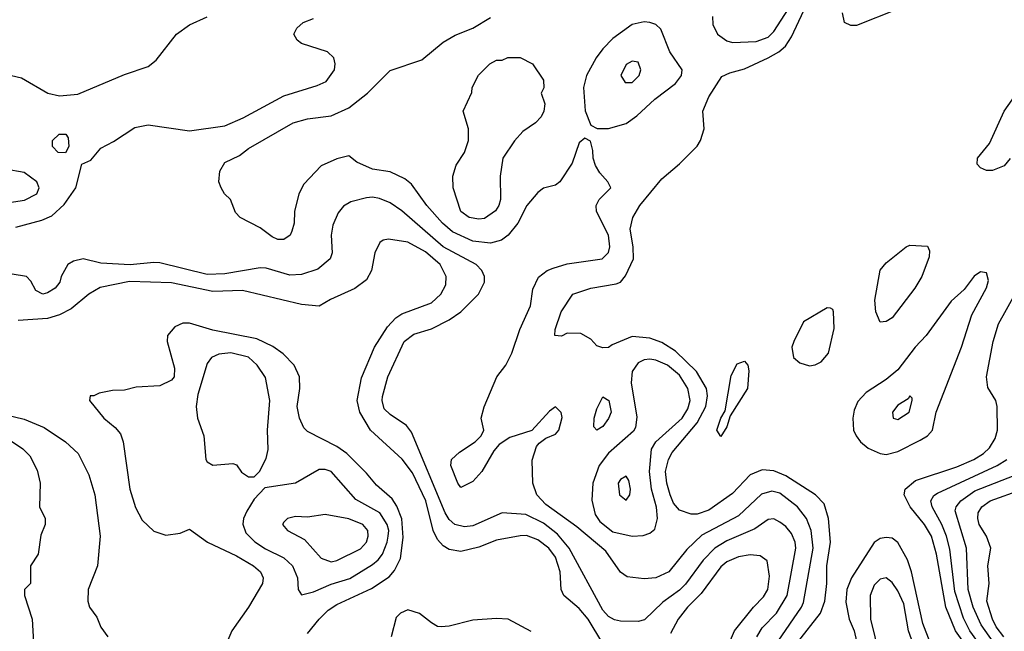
# Model space of a CAD drawing. Header units: inches. Extents: x 1793402 to 1900366, y 320852 to 470679.
# Tile 337 of 604: x 1840395 to 1843730, y 425248 to 427319. Entities that reach past the tile are written whole.
import ezdxf

# ---------------------------------------------------------------- set-up
doc = ezdxf.new("R2010")
doc.units = ezdxf.units.IN
doc.header["$MEASUREMENT"] = 0
doc.layers.add('B8442', color=7, linetype='Continuous')

msp = doc.modelspace()

# ---------------------------------------------------------------- linework, layer by layer
at = {"layer": 'B8442', "color": 4}
for points, elevation in [([(1842742.4, 427330), (1842743.4, 427303.4), (1842759.1, 427270), (1842790, 427248), (1842810, 427241.6), (1842890, 427245.3), (1842930, 427260.4), (1842950, 427279.3), (1843046.6, 427430)], 328), ([(1843029.7, 425210), (1843107.8, 425310), (1843122, 425350), (1843129.6, 425410), (1843129.7, 425469.7), (1843142, 425550), (1843135.1, 425630), (1843119.7, 425679.7), (1843091, 425711), (1842990, 425774.3), (1842950, 425791.5), (1842910, 425795.1), (1842870, 425778), (1842810, 425714.5), (1842730, 425658.7), (1842690, 425645.6), (1842670, 425645.1), (1842630, 425658.4), (1842610, 425682.7), (1842598.9, 425710), (1842586.9, 425750), (1842583.1, 425790), (1842592.8, 425830), (1842605.9, 425854.1), (1842690, 425954.4), (1842719.8, 426010), (1842725.3, 426045.3), (1842722, 426070), (1842687.8, 426127.8), (1842616.8, 426196.8), (1842570, 426226.3), (1842530, 426240.5), (1842470, 426246.6), (1842402, 426218), (1842390, 426209), (1842370, 426208.7), (1842350, 426215.3), (1842330, 426238), (1842296.4, 426256.4), (1842250, 426258), (1842230, 426248), (1842208, 426250), (1842208.7, 426270), (1842229.2, 426330), (1842269, 426390), (1842330, 426410.7), (1842415.5, 426424.5), (1842430, 426430.8), (1842447.7, 426452.3), (1842474, 426510), (1842473.6, 426550), (1842463.6, 426610), (1842471.8, 426650), (1842496.2, 426690), (1842570, 426780.7), (1842630, 426830.8), (1842690, 426891.3), (1842701.2, 426910), (1842714, 426950), (1842709.2, 427010), (1842730, 427058), (1842773.6, 427126.4), (1842800.2, 427139.8), (1842850, 427153.4), (1842930, 427190.3), (1842966.6, 427210), (1842989.6, 427230), (1843010, 427260.7), (1843051.1, 427350)], 324), ([(1843366.1, 427353.9), (1843230, 427299.3), (1843210, 427299.3), (1843189.6, 427309.6), (1843182, 427342)], 316), ([(1840368, 427130), (1840402, 427122), (1840490.4, 427070.4), (1840530, 427061.6), (1840592.7, 427067.3), (1840750, 427133.4), (1840830, 427161), (1840858, 427182), (1840926.6, 427270), (1840970, 427301.6), (1841030, 427328.4)], 336), ([(1840382.7, 426617.3), (1840470, 426640.5), (1840504.7, 426655.3), (1840546.2, 426693.8), (1840585.2, 426750), (1840606, 426830), (1840636.5, 426843.5), (1840670, 426884.7), (1840713.6, 426906.4), (1840785.6, 426954.4), (1840830, 426962.8), (1840970, 426942.8), (1841090, 426960.4), (1841152.5, 426987.5), (1841290, 427062), (1841403.3, 427096.7), (1841433.2, 427110), (1841461.2, 427150), (1841464, 427170), (1841459, 427190), (1841438, 427210), (1841350, 427239), (1841335.3, 427250), (1841324, 427270), (1841334, 427290), (1841355.3, 427310), (1841390, 427323)], 332), ([(1842964.6, 425215.4), (1843043.6, 425330), (1843050, 425346), (1843082.6, 425530), (1843076.3, 425590), (1843060.7, 425630), (1843029.5, 425670), (1842970, 425716.2), (1842942.5, 425722.5), (1842907.7, 425712.3), (1842830, 425639.6), (1842705.5, 425574.5), (1842654.6, 425525.4), (1842594, 425450), (1842550, 425429.5), (1842510, 425426.6), (1842452.9, 425432.9), (1842430, 425449), (1842380.2, 425520.2), (1842282.7, 425602.7), (1842177.4, 425677.4), (1842147.3, 425710), (1842133.3, 425750), (1842131.6, 425828.4), (1842146.3, 425873.7), (1842155.1, 425884.9), (1842177.2, 425902.8), (1842210, 425916), (1842221.2, 425930), (1842232.7, 425972.7), (1842228.9, 425988.9), (1842210, 426008), (1842190, 425994), (1842130, 425928), (1842055.3, 425904.7), (1842019.6, 425880.4), (1842001, 425859), (1841961, 425790), (1841930, 425755.3), (1841890, 425735.3), (1841879, 425750), (1841855.3, 425810), (1841858, 425830), (1841884.7, 425855.3), (1841938, 425890), (1841958, 425910), (1841968, 425930), (1841958, 425970), (1841968.4, 426008.4), (1842012, 426110), (1842042, 426150), (1842062, 426190), (1842089.6, 426270.4), (1842126, 426350), (1842132.9, 426407.1), (1842152.9, 426447.1), (1842182, 426470), (1842202, 426478), (1842250, 426492.4), (1842368, 426510), (1842389.5, 426530.5), (1842394.5, 426550), (1842389.5, 426590), (1842348.7, 426670), (1842348, 426690), (1842358, 426710), (1842398, 426750), (1842388, 426770), (1842360.2, 426800.2), (1842345.6, 426825.6), (1842337.2, 426850), (1842336.5, 426876.5), (1842328.4, 426908.4), (1842310, 426918), (1842290, 426902), (1842266.4, 426833.6), (1842224.7, 426770), (1842210, 426759), (1842170, 426749), (1842150, 426734), (1842113.4, 426690), (1842082.4, 426630), (1842050.3, 426589.7), (1842027.2, 426572.8), (1841990, 426563), (1841930, 426569.7), (1841861.4, 426601.4), (1841827.3, 426630), (1841774.5, 426690), (1841722.4, 426762.4), (1841700.1, 426780.1), (1841650, 426803.7), (1841590, 426813.2), (1841537.2, 426837.2), (1841510, 426858), (1841470, 426848.7), (1841416, 426824), (1841358, 426762), (1841341, 426730), (1841326, 426670), (1841324.7, 426630), (1841316.9, 426603.1), (1841312, 426590), (1841290, 426575.3), (1841270, 426575.3), (1841250, 426584), (1841210, 426614), (1841142, 426650), (1841126.8, 426666.8), (1841109, 426710), (1841089, 426730), (1841077.2, 426750), (1841069.3, 426770), (1841073.2, 426806.8), (1841090, 426836), (1841140.2, 426859.8), (1841170, 426882.8), (1841322, 426970), (1841370, 426984), (1841450, 426994), (1841510, 427020.5), (1841573.2, 427070), (1841650, 427146.8), (1841757.2, 427182.8), (1841830, 427242.8), (1841870, 427267.3), (1841930, 427290.8), (1841990, 427326.8)], 328), ([(1843750.6, 426849.4), (1843730, 426824), (1843690.9, 426809.1), (1843670, 426809), (1843650, 426818), (1843638, 426830), (1843639, 426850), (1843680.1, 426899.9), (1843729.5, 427010), (1843770, 427066.8)], 316), ([(1840330, 426695.5), (1840411.4, 426708.6), (1840453.2, 426730), (1840461.2, 426750), (1840453.2, 426770), (1840410, 426802), (1840346.6, 426813.4)], 336), ([(1842891.6, 425230), (1842910, 425260.5), (1842958.7, 425310), (1842994.7, 425370), (1843024.7, 425530), (1843022.4, 425550), (1843010, 425579.3), (1842990, 425603.7), (1842970, 425618), (1842950, 425629.4), (1842930, 425626.6), (1842884.8, 425595.2), (1842790, 425554.7), (1842750.2, 425529.8), (1842710.2, 425489.8), (1842650, 425407.6), (1842630, 425387.6), (1842573.4, 425346.6), (1842512.2, 425287.8), (1842490, 425282), (1842430, 425282.9), (1842410, 425287.3), (1842390, 425298.4), (1842370, 425319.5), (1842256.3, 425530), (1842217.3, 425577.3), (1842170, 425614.7), (1842110, 425643.6), (1842030, 425649.5), (1841930, 425605.6), (1841902, 425602), (1841869.7, 425609.7), (1841850, 425626.6), (1841836.9, 425650), (1841722.7, 425922.7), (1841705.2, 425945.2), (1841650, 425982), (1841630, 426002), (1841622.7, 426030), (1841623.7, 426043.7), (1841642, 426110), (1841698, 426230), (1841730, 426254.9), (1841790, 426273), (1841850, 426303), (1841889.7, 426330.3), (1841949.2, 426390), (1841969.2, 426430), (1841969.2, 426450), (1841961.2, 426470), (1841941.2, 426490), (1841830, 426549.7), (1841690, 426672.3), (1841650, 426699.3), (1841613.8, 426713.8), (1841590, 426718.4), (1841570, 426716.2), (1841517.1, 426702.9), (1841492.4, 426687.6), (1841474.6, 426665.4), (1841456.1, 426623.9), (1841450.4, 426590), (1841454, 426530), (1841446.8, 426510), (1841405.1, 426474.9), (1841350, 426456.2), (1841310, 426454), (1841230, 426477.6), (1841210, 426479.5), (1841090, 426458.7), (1841030, 426456.3), (1840870, 426495.6), (1840850, 426497.6), (1840770, 426489.7), (1840670, 426494.5), (1840610, 426509), (1840578, 426502), (1840558, 426490), (1840536, 426450), (1840530.8, 426430), (1840516, 426410), (1840490, 426394), (1840474, 426390), (1840450, 426402), (1840433.6, 426433.6), (1840418, 426450), (1840370, 426457.2)], 332), ([(1842370, 425206.6), (1842320.5, 425290), (1842290, 425325.1), (1842238, 425370), (1842229.6, 425390), (1842226.3, 425450), (1842210, 425499.3), (1842187.3, 425530), (1842150, 425558.7), (1842112.5, 425572.5), (1842090, 425571.3), (1842010, 425556.9), (1841950, 425533.6), (1841890, 425518.4), (1841850, 425525.1), (1841830, 425538), (1841810, 425559.3), (1841795.8, 425590), (1841770.9, 425690), (1841725.4, 425785.4), (1841690.8, 425830.8), (1841583.6, 425930), (1841547.8, 425990), (1841538.7, 426030), (1841553.6, 426106.4), (1841597, 426210), (1841640.8, 426279.2), (1841669.7, 426310.3), (1841690, 426323), (1841790, 426360.5), (1841822, 426390), (1841838.3, 426421.7), (1841839.5, 426450), (1841819.5, 426490), (1841770, 426533.3), (1841710, 426566), (1841644, 426576), (1841626.8, 426573.2), (1841614.8, 426565.2), (1841598.8, 426530), (1841587.3, 426470), (1841570, 426439), (1841530, 426409.2), (1841447.9, 426372.1), (1841410, 426349), (1841350, 426355.1), (1841150, 426402.4), (1841050, 426398.5), (1840910, 426428.4), (1840767.7, 426432.3), (1840667.7, 426412.3), (1840630, 426389.5), (1840570, 426340.5), (1840530, 426320.5), (1840490, 426308), (1840390, 426300.5)], 336), ([(1843593.5, 425210), (1843565.1, 425250), (1843532, 425330), (1843500.4, 425510), (1843484, 425570), (1843460.5, 425610), (1843411.3, 425670), (1843391.6, 425710), (1843394.5, 425730), (1843430, 425758.7), (1843570, 425804.9), (1843626.6, 425830), (1843659.5, 425850), (1843680.7, 425870), (1843699.3, 425900.7), (1843707, 425930), (1843706, 426010), (1843701.2, 426030), (1843674.2, 426074.2), (1843669.7, 426109.7), (1843692.3, 426230), (1843710.9, 426290), (1843770, 426397.1)], 316), ([(1841370, 425240.7), (1841409.5, 425290), (1841440.1, 425319.9), (1841470, 425339.5), (1841586.6, 425393.4), (1841646.9, 425433.1), (1841665.4, 425454.6), (1841685.1, 425494.9), (1841694.5, 425565.5), (1841689.8, 425629.8), (1841672.7, 425672.7), (1841657, 425697), (1841603.8, 425743.8), (1841570, 425783.7), (1841502.9, 425850), (1841470, 425874), (1841370, 425925.2), (1841357.5, 425937.5), (1841342.7, 425970), (1841335.1, 426010), (1841343.7, 426070), (1841342.7, 426110), (1841325.2, 426150), (1841287.9, 426187.9), (1841252.7, 426212.7), (1841198.8, 426238.8), (1841050, 426267.6), (1840970, 426291.8), (1840948.2, 426291.8), (1840920.4, 426279.6), (1840896, 426250), (1840894.8, 426230), (1840919.8, 426139.8), (1840918.8, 426110), (1840910, 426099), (1840870, 426079.3), (1840790, 426074.5), (1840750, 426064.5), (1840710, 426063.7), (1840664.9, 426055.1), (1840646, 426046), (1840634, 426046), (1840632, 426030), (1840680.7, 425970), (1840718.8, 425938.8), (1840736.7, 425916.7), (1840745.5, 425890), (1840768.9, 425730), (1840787.9, 425667.9), (1840810, 425624.9), (1840850, 425588), (1840890, 425574), (1840939.3, 425580.7), (1840970, 425594), (1841031, 425550), (1841130, 425504.4), (1841187.3, 425470), (1841210.6, 425450), (1841220.5, 425430), (1841218, 425410), (1841170.2, 425329.8), (1841114, 425250), (1841096.4, 425210)], 344), ([(1840000, 426060.7), (1840018.7, 426058.7), (1840190, 426017.4), (1840290, 426002.6), (1840350, 425981.1), (1840410, 425966.7), (1840478.7, 425938.7), (1840550.7, 425890), (1840593, 425850), (1840630, 425778), (1840650.4, 425710), (1840667.7, 425570), (1840658.8, 425470), (1840626.8, 425390), (1840626, 425350), (1840631.3, 425330), (1840656.3, 425296.3), (1840670, 425262), (1840694, 425230)], 336), ([(1840000, 426002.1), (1840152.1, 425967.9), (1840230, 425943), (1840290, 425932.4), (1840341, 425910), (1840406.4, 425866.4), (1840430, 425842), (1840454.4, 425794.4), (1840464.7, 425750), (1840462, 425670), (1840482, 425630), (1840482, 425610), (1840466.4, 425573.6), (1840458, 425510), (1840432, 425470), (1840432, 425410), (1840412, 425390), (1840411.3, 425370), (1840438, 425290), (1840442, 425210)], 332), ([(1843637.6, 425217.6), (1843613.5, 425250), (1843592.5, 425292.5), (1843563.2, 425383.2), (1843546.3, 425526.3), (1843535.1, 425570), (1843519.1, 425610), (1843486, 425670), (1843482, 425690), (1843491.4, 425708.6), (1843503.5, 425716.5), (1843706, 425810), (1843739.3, 425830)], 312), ([(1843692.6, 425212.6), (1843652.3, 425270), (1843625.1, 425330), (1843608.5, 425390), (1843602, 425530), (1843564.2, 425655.8), (1843567, 425670), (1843582.9, 425690), (1843630, 425724.6), (1843790, 425785.7)], 308), ([(1843728.4, 425230), (1843703.3, 425263.3), (1843689.8, 425290), (1843671.2, 425350), (1843679.5, 425410), (1843675.1, 425470), (1843684.5, 425530), (1843669.6, 425570), (1843645.6, 425610), (1843640.5, 425630), (1843641.6, 425650), (1843654.5, 425670), (1843682.7, 425690), (1843790, 425728.9)], 304), ([(1843478.9, 425210), (1843454.7, 425274.7), (1843416, 425450), (1843402, 425490), (1843370, 425549.3), (1843350, 425563.7), (1843330, 425566.6), (1843310, 425562.7), (1843290, 425549.2), (1843213, 425430), (1843197.1, 425390), (1843193.2, 425346.8), (1843204.4, 425290), (1843221.3, 425250), (1843235.3, 425190)], 324), ([(1842799.5, 425210), (1842817, 425250), (1842880.7, 425330), (1842914.9, 425365.1), (1842929.6, 425390), (1842935.1, 425435.1), (1842926.8, 425486.8), (1842903.7, 425503.7), (1842870, 425507.3), (1842830, 425500.5), (1842790, 425483.6), (1842770, 425467), (1842703.4, 425376.6), (1842657.1, 425330), (1842626, 425290), (1842599.2, 425240.8)], 336), ([(1843427.6, 425190), (1843406, 425250), (1843390, 425341.2), (1843370, 425385.2), (1843350, 425413.2), (1843330, 425429), (1843310, 425425.2), (1843290, 425405.2), (1843275.5, 425370), (1843277, 425290), (1843307, 425170)], 328), ([(1842128.3, 425248.3), (1842050, 425289.4), (1842010, 425292.3), (1841930, 425286.6), (1841850, 425266), (1841823.2, 425263.2), (1841810, 425265.2), (1841790, 425277.2), (1841750, 425309.2), (1841710, 425321.2), (1841684.7, 425310), (1841670, 425295.3), (1841653.4, 425230)], 344)]:
    msp.add_lwpolyline(points, dxfattribs=dict(at, elevation=elevation))
for points, elevation in [([(1842510, 427312), (1842470, 427302.9), (1842404.4, 427255.6), (1842370, 427220.9), (1842348.2, 427190), (1842315.5, 427130), (1842305.5, 427090), (1842310.7, 427010.7), (1842330, 426962), (1842351.3, 426951.3), (1842390, 426950.8), (1842450, 426967.3), (1842486.2, 426993.8), (1842546.6, 427050), (1842617.2, 427102.8), (1842637.2, 427130), (1842639.3, 427150), (1842598, 427210), (1842567.2, 427287.2), (1842550, 427302.7), (1842530, 427309.5)], 328), ([(1841950, 426643.7), (1841918, 426650), (1841890, 426669.3), (1841864, 426750), (1841862, 426790), (1841873.6, 426826.4), (1841902, 426870), (1841915.3, 426910), (1841915.3, 426950), (1841898, 427010), (1841927.3, 427072.7), (1841928, 427090), (1841949.1, 427130.9), (1841988, 427170), (1842010, 427182), (1842030, 427182), (1842048.9, 427191.1), (1842090, 427191.3), (1842132, 427170), (1842170, 427114), (1842170.9, 427089.1), (1842162, 427070), (1842174.4, 427034.4), (1842171, 427010), (1842162, 426990), (1842142, 426970), (1842099.8, 426940.2), (1842070.9, 426909.1), (1842031.3, 426850), (1842022.8, 426790), (1842024, 426710), (1842018.8, 426690), (1842007.5, 426672.5), (1841970, 426646)], 324), ([(1842470, 427179), (1842450, 427168), (1842432, 427130), (1842446.4, 427106.4), (1842470, 427106.8), (1842494, 427130), (1842499, 427150), (1842490, 427175.3)], 332), ([(1840550, 426868), (1840526, 426870), (1840506, 426890), (1840506, 426910), (1840528.9, 426931.1), (1840551.1, 426931.1), (1840559.6, 426919.6), (1840562, 426890)], 332), ([(1843310, 426295.3), (1843295.1, 426330), (1843292, 426370), (1843310, 426471.3), (1843330, 426496), (1843398, 426550), (1843410, 426556), (1843470, 426552), (1843476.9, 426536.9), (1843476, 426516), (1843450.6, 426450), (1843427.3, 426410), (1843350, 426309.4), (1843330, 426297.2)], 316), ([(1843650, 426465.2), (1843628.8, 426451.2), (1843594.2, 426405.8), (1843550, 426366), (1843466, 426250), (1843428.4, 426210), (1843370, 426134), (1843330, 426100.7), (1843262.9, 426057.1), (1843233.8, 426026.2), (1843222.3, 425997.7), (1843217.6, 425970), (1843219.5, 425930), (1843228.4, 425910), (1843243, 425890), (1843268.9, 425868.9), (1843310, 425850.5), (1843330, 425846.7), (1843370, 425857.6), (1843444.9, 425895.1), (1843469.7, 425910.3), (1843486.6, 425930), (1843499.7, 425990), (1843585.1, 426210), (1843620.6, 426319.4), (1843670, 426411.3), (1843676.6, 426436.6), (1843670, 426462)], 324), ([(1843130, 426344), (1843050, 426296), (1843017.3, 426230), (1843010.8, 426210), (1843016, 426176), (1843037.3, 426157.3), (1843070, 426147.3), (1843090, 426150.8), (1843110, 426160.7), (1843134.5, 426190), (1843153.8, 426273.8), (1843152.3, 426330), (1843150, 426338), (1843142, 426342)], 324), ([(1841110, 426191.3), (1841070, 426187), (1841044.9, 426175.1), (1841030, 426155.3), (1840998.4, 426050), (1840993.4, 426010), (1840997.3, 425970), (1841018.8, 425910), (1841026, 425830), (1841030, 425822), (1841050, 425811.3), (1841116.9, 425816.9), (1841130, 425812), (1841147.1, 425787.1), (1841170, 425772), (1841190, 425772), (1841208, 425790), (1841230, 425834), (1841236.5, 425863.5), (1841235.1, 425930), (1841242.9, 426030), (1841227.5, 426107.5), (1841199.3, 426150), (1841170, 426176.2)], 348), ([(1842530, 426169.6), (1842510, 426167.3), (1842490, 426158), (1842470, 426128), (1842466.7, 426090), (1842486.2, 425973.8), (1842481.1, 425938.9), (1842474.2, 425925.8), (1842390, 425852), (1842358.4, 425810), (1842337.1, 425750), (1842333, 425693), (1842344.1, 425644.1), (1842359.8, 425619.8), (1842404.9, 425584.9), (1842470, 425570.6), (1842506.8, 425573.2), (1842530, 425581), (1842546.3, 425593.7), (1842556.2, 425630), (1842551.8, 425668.2), (1842535.1, 425730), (1842528.3, 425790), (1842535.1, 425864.9), (1842549.6, 425890.4), (1842638.7, 425970), (1842658.4, 426001.6), (1842666.3, 426030), (1842658.9, 426070), (1842630, 426115.6), (1842589.3, 426150), (1842550, 426166.3)], 328), ([(1842770, 425908.4), (1842756.3, 425930), (1842769.7, 425969.7), (1842784.6, 425995.4), (1842805.7, 426114.3), (1842825.9, 426154.1), (1842850, 426163.6), (1842862, 426150), (1842865.5, 426130), (1842860.4, 426070), (1842801.5, 425978.5), (1842790, 425940.7)], 316), ([(1842350, 425929), (1842340.2, 425940.2), (1842341.2, 425970), (1842350, 426002), (1842370, 426042), (1842390.8, 426030), (1842398.8, 425990), (1842390, 425968.7), (1842370, 425942)], 324), ([(1843410, 426046), (1843404.7, 426035.3), (1843370, 426014), (1843352, 425990), (1843354, 425970), (1843370, 425966), (1843408, 425990), (1843418, 426030), (1843418, 426038)], 328), ([(1841430, 425796), (1841410, 425796), (1841330, 425749.5), (1841225.4, 425734.6), (1841190, 425695.3), (1841164.4, 425655.6), (1841153.4, 425630), (1841150.7, 425610.7), (1841161.7, 425581.7), (1841191.8, 425551.8), (1841227.7, 425527.7), (1841290, 425497.1), (1841319.1, 425470), (1841336.3, 425430), (1841338, 425390), (1841350, 425372), (1841390, 425382), (1841450, 425408.4), (1841513, 425427), (1841590, 425474.4), (1841610, 425490.5), (1841624.2, 425510), (1841640.5, 425550), (1841643.5, 425570), (1841645.1, 425590), (1841640.5, 425610), (1841615.6, 425650), (1841534.3, 425694.3), (1841450, 425789.2)], 348), ([(1842450, 425774), (1842430, 425762), (1842422.8, 425750), (1842426.8, 425710), (1842450, 425692), (1842462, 425710), (1842464, 425730), (1842458.6, 425758.6)], 332), ([(1841430, 425643.7), (1841370, 425635.3), (1841330, 425637.2), (1841302, 425630), (1841290, 425618), (1841286, 425610), (1841302, 425590), (1841359.8, 425559.8), (1841416.1, 425496.1), (1841450, 425483.8), (1841470, 425488.2), (1841550, 425528.2), (1841569.5, 425550), (1841576.2, 425570), (1841574.5, 425590), (1841557.2, 425610), (1841510, 425629.6)], 352)]:
    msp.add_lwpolyline(points, close=True, dxfattribs=dict(at, elevation=elevation))

doc.saveas('drawing.dxf')
